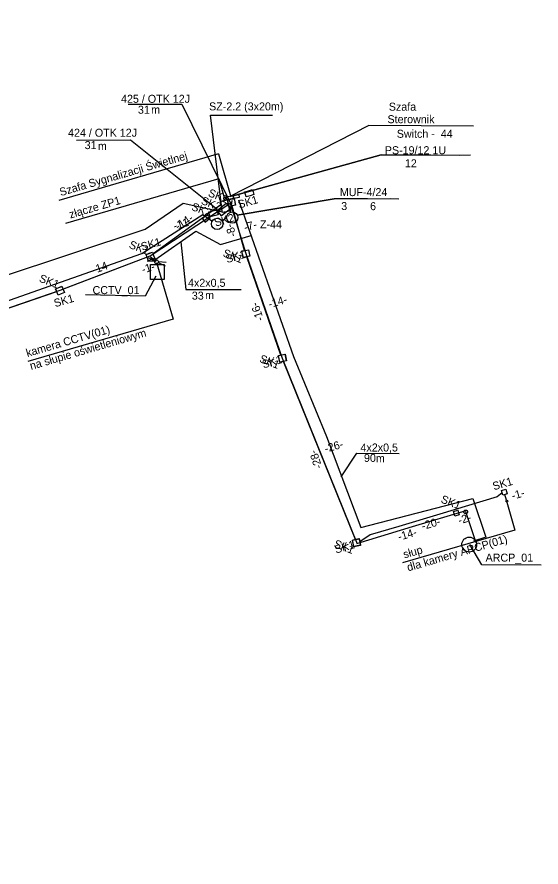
# Model space of a CAD drawing. Extents: x 6494530 to 6506885, y 5884901 to 5892312.
# Drawn here: x 6497628.3 to 6497698.7, y 5889363.3 to 5889477.6 of the extents above; entities that cross this region are included whole.
import ezdxf

# ---------------------------------------------------------------- set-up
doc = ezdxf.new("R2010")
doc.units = 0
for name, color, linetype in [('Gminne - nazwy', 7, 'Continuous'), ('kabel do kamery ARCP', 7, 'Continuous'), ('kabel OTK do tablicy VMS', 7, 'Continuous'), ('kabel W KANALIZACJI ISTN', 7, 'Continuous'), ('kamera CCTV', 7, 'Continuous'), ('kamery ARCP_nowe', 7, 'Continuous'), ('Krajowe - nazwy', 7, 'Continuous'), ('NOWY OPIS STEROWNIKA', 7, 'Continuous'), ('NOWY OPIS ZŁĄCZA', 7, 'Continuous'), ('opis ARCP', 7, 'Continuous'), ('opis CCTV', 7, 'Continuous'), ('opis kabla CCTV_OTK', 7, 'Continuous'), ('opis kabla kamery ARCP', 7, 'Continuous'), ('opis kabla otk', 7, 'Continuous'), ('opis PS', 7, 'Continuous'), ('opis SZ-2_2', 7, 'Continuous'), ('POWIATOWE', 7, 'Continuous'), ('proj wysięgnik', 7, 'Continuous'), ('projektowany słup_do_kamery ARCP', 7, 'Continuous'), ('studnia wyrys', 7, 'Continuous'), ('studnie do wyrysu', 7, 'Continuous'), ('trasa kanalizacji do wyrysu', 7, 'Continuous'), ('W ISTN OTK96J', 7, 'Continuous'), ('Warstwa 59', 7, 'Continuous'), ('Wewnętrzne ZDMiKP - nazwy', 7, 'Continuous'), ('WOJEWÓDZKIE', 7, 'Continuous')]:
    doc.layers.add(name, color=color, linetype=linetype)

# ---------------------------------------------------------------- blocks, each defined once
blk = doc.blocks.new('ELARM2_28')
at = {"layer": 'studnie do wyrysu'}
blk.add_lwpolyline([(0, 0.45), (0.45, 0.45), (0.45, 0), (0.45, -0.45), (0, -0.45), (-0.45, -0.45), (-0.45, 0), (-0.45, 0.45)], close=True, dxfattribs=at)
blk = doc.blocks.new('TEARM3_2')
at = {"layer": 'studnie do wyrysu'}
blk.add_lwpolyline([(0, 0.35), (0.55, 0.35), (0.55, 0), (0.55, -0.35), (0, -0.35), (-0.55, -0.35), (-0.55, 0), (-0.55, 0.35)], close=True, dxfattribs=at)
blk = doc.blocks.new('ELARM3_6')
at = {"layer": 'Warstwa 59'}
blk.add_lwpolyline([(0, 0.35), (0.55, 0.35), (0.55, 0), (0.55, -0.35), (0, -0.35), (-0.55, -0.35), (-0.55, 0), (-0.55, 0.35)], close=True, dxfattribs=at)
blk = doc.blocks.new('ELLATA_312')
at = {"layer": 'Warstwa 59'}
for p, q in [((-1.25, 0.25), (-0.24, 0.05)), ((1.25, 0.25), (0.24, 0.05)), ((-0.24, -0.05), (-1.25, -0.25)), ((0.24, -0.05), (1.25, -0.25))]:
    blk.add_line(p, q, dxfattribs=at)
blk.add_circle((0, 0), 0.25, dxfattribs=at)
blk = doc.blocks.new('ELARM2_66')
at = {"layer": 'Warstwa 59'}
blk.add_lwpolyline([(0, 0.45), (0.45, 0.45), (0.45, 0), (0.45, -0.45), (0, -0.45), (-0.45, -0.45), (-0.45, 0), (-0.45, 0.45)], close=True, dxfattribs=at)
blk = doc.blocks.new('ELARM2_63')
at = {"layer": 'Warstwa 59'}
blk.add_lwpolyline([(0, 0.45), (0.45, 0.45), (0.45, 0), (0.45, -0.45), (0, -0.45), (-0.45, -0.45), (-0.45, 0), (-0.45, 0.45)], close=True, dxfattribs=at)
blk = doc.blocks.new('ELARM2_67')
at = {"layer": 'Warstwa 59'}
blk.add_lwpolyline([(0, 0.45), (0.45, 0.45), (0.45, 0), (0.45, -0.45), (0, -0.45), (-0.45, -0.45), (-0.45, 0), (-0.45, 0.45)], close=True, dxfattribs=at)
blk = doc.blocks.new('ELARM2_62')
at = {"layer": 'Warstwa 59'}
blk.add_lwpolyline([(0, 0.45), (0.45, 0.45), (0.45, 0), (0.45, -0.45), (0, -0.45), (-0.45, -0.45), (-0.45, 0), (-0.45, 0.45)], close=True, dxfattribs=at)

msp = doc.modelspace()

# ---------------------------------------------------------------- linework, layer by layer
at = {"layer": 'kabel do kamery ARCP'}
for points in [[(6497658.07, 5889452.98), (6497665.46, 5889431.95), (6497669.89, 5889421.2), (6497674.51, 5889408.95), (6497689.55, 5889412.84), (6497691.3, 5889407.67), (6497689.66, 5889407.11)], [(6497646.81, 5889444.92), (6497652.34, 5889448.76), (6497655.67, 5889446.99), (6497659.78, 5889448.2)]]:
    msp.add_lwpolyline(points, dxfattribs=at)
at = {"layer": 'kabel OTK do tablicy VMS'}
msp.add_lwpolyline([(6497566.39, 5889591.14), (6497566.7, 5889587.71), (6497574.96, 5889560.77), (6497583.72, 5889538.21), (6497588.6, 5889523.58), (6497595.04, 5889504.58), (6497604.63, 5889472.18), (6497611.08, 5889449.45), (6497615.91, 5889439.25), (6497645.54, 5889449.04), (6497650.66, 5889452.55), (6497656.12, 5889451.35)], dxfattribs=at)
at = {"layer": 'kabel W KANALIZACJI ISTN'}
for points in [[(6497657.02, 5889451.33), (6497657.23, 5889452.9)], [(6497655.82, 5889450.19), (6497656.46, 5889450.58)]]:
    msp.add_lwpolyline(points, dxfattribs=at)
msp.add_lwpolyline([(6497653.88, 5889451.01), (6497653.22, 5889450.45), (6497653.59, 5889450.01), (6497654.25, 5889450.57)], close=True, dxfattribs=at)
for centre in [(6497657.23, 5889450.61), (6497655.21, 5889449.76)]:
    msp.add_circle(centre, 0.757, dxfattribs=at)
at = {"layer": 'kamera CCTV'}
msp.add_lwpolyline([(6497646.23, 5889444.29), (6497648.08, 5889444.29), (6497648.08, 5889442.3), (6497646.23, 5889442.3)], close=True, dxfattribs=at)
at = {"layer": 'kamery ARCP_nowe'}
msp.add_circle((6497689.08, 5889406.66), 1, dxfattribs=at)
at = {"layer": 'Krajowe - nazwy'}
for p, q in [((6497646.39, 5889444.96), (6497646.83, 5889444.74)), ((6497694.09, 5889412.62), (6497693.87, 5889413.39))]:
    msp.add_line(p, q, dxfattribs=at)
msp.add_lwpolyline([(6497693.5, 5889413.6), (6497692.85, 5889413.08), (6497685.15, 5889410.77), (6497679.6, 5889409.1), (6497675.79, 5889407.96), (6497674.37, 5889407.03)], dxfattribs=at)
at = {"layer": 'NOWY OPIS STEROWNIKA'}
msp.add_lwpolyline([(6497689.66, 5889462.9), (6497675.58, 5889462.98), (6497656.89, 5889453.42)], dxfattribs=at)
at = {"layer": 'opis ARCP'}
msp.add_lwpolyline([(6497698.73, 5889403.88), (6497690.76, 5889403.96), (6497689.16, 5889406.67)], dxfattribs=at)
at = {"layer": 'opis CCTV'}
msp.add_lwpolyline([(6497646.98, 5889442.74), (6497645.51, 5889440.06), (6497637.52, 5889440.24)], dxfattribs=at)
at = {"layer": 'opis kabla kamery ARCP'}
for points in [[(6497650.34, 5889447.34), (6497651.01, 5889440.96), (6497658.43, 5889440.96)], [(6497671.86, 5889415.78), (6497673.96, 5889418.94), (6497679.66, 5889418.91)]]:
    msp.add_lwpolyline(points, dxfattribs=at)
at = {"layer": 'opis kabla otk'}
for points in [[(6497643.25, 5889465.83), (6497650.48, 5889465.86), (6497657.2, 5889452.18)], [(6497636.32, 5889461.03), (6497643.55, 5889461.06), (6497655.21, 5889451.73)]]:
    msp.add_lwpolyline(points, dxfattribs=at)
at = {"layer": 'opis PS'}
for points in [[(6497683.94, 5889459.01), (6497677.26, 5889459.04), (6497657.36, 5889453.51), (6497677.26, 5889459.04), (6497687.77, 5889459.01), (6497689.25, 5889459.04)], [(6497675.41, 5889453.14), (6497670.93, 5889453.14), (6497657.91, 5889450.95), (6497670.93, 5889453.14), (6497678.54, 5889453.15), (6497679.63, 5889453.13)]]:
    msp.add_lwpolyline(points, dxfattribs=at)
at = {"layer": 'opis SZ-2_2'}
msp.add_lwpolyline([(6497655.81, 5889452.22), (6497654.31, 5889464.36), (6497662.63, 5889464.36)], dxfattribs=at)
at = {"layer": 'POWIATOWE'}
for points in [[(6497655.71, 5889452.34), (6497646.6, 5889445.75)], [(6497658.9, 5889446.2), (6497657.23, 5889452.14)], [(6497645.78, 5889445.3), (6497634.52, 5889440.99)], [(6497663.78, 5889432.13), (6497659.18, 5889445.32)], [(6497617.59, 5889435.16), (6497633.65, 5889440.68)], [(6497673.78, 5889407.34), (6497664.1, 5889431.28)]]:
    msp.add_lwpolyline(points, dxfattribs=at)
at = {"layer": 'proj wysięgnik'}
msp.add_line((6497690.01, 5889406.88), (6497688.61, 5889411.05), dxfattribs=at)
at = {"layer": 'projektowany słup_do_kamery ARCP'}
msp.add_circle((6497688.61, 5889411.05), 0.25, dxfattribs=at)
at = {"layer": 'studnia wyrys'}
msp.add_lwpolyline([(6497656.41, 5889452.54), (6497657.01, 5889451.8), (6497655.81, 5889450.83), (6497655.21, 5889451.57)], close=True, dxfattribs=at)
at = {"layer": 'studnie do wyrysu'}
msp.add_lwpolyline([(6497687.75, 5889410.64), (6497687.13, 5889410.47), (6497686.95, 5889411.11), (6497687.57, 5889411.28)], close=True, dxfattribs=at)
at = {"layer": 'trasa kanalizacji do wyrysu'}
msp.add_line((6497646.23, 5889445.33), (6497647.01, 5889444.74), dxfattribs=at)
for points in [[(6497617.05, 5889434.97), (6497634.09, 5889440.83), (6497646.19, 5889445.45), (6497657.16, 5889452.66)], [(6497656.96, 5889452.54), (6497659.06, 5889445.76), (6497659.06, 5889445.76), (6497663.93, 5889431.7), (6497663.93, 5889431.7), (6497674.02, 5889406.76)], [(6497673.98, 5889406.79), (6497681.47, 5889409.1), (6497688.69, 5889411.22)]]:
    msp.add_lwpolyline(points, dxfattribs=at)
at = {"layer": 'W ISTN OTK96J'}
msp.add_lwpolyline([(6497442.42, 5889336.28), (6497442.78, 5889336.03), (6497445.35, 5889340.26), (6497449.03, 5889345.39), (6497455.93, 5889348.23), (6497476.57, 5889351.98), (6497492.83, 5889368.24), (6497505.92, 5889377.92), (6497547.14, 5889394.22), (6497542.37, 5889384.17), (6497569.43, 5889390.11), (6497608.96, 5889397.74), (6497623.38, 5889405.54), (6497619.3, 5889418.32), (6497615.72, 5889433.99), (6497616.46, 5889435.71), (6497645.1, 5889445.78), (6497653.28, 5889451.01), (6497653.33, 5889450.98), (6497654.47, 5889450.18)], dxfattribs=at)
at = {"layer": 'Warstwa 59'}
for p, q in [((6497646.82, 5889444.69), (6497645.8, 5889444.76)), ((6497645.93, 5889445.24), (6497646.84, 5889444.78)), ((6497647.29, 5889444.56), (6497648.21, 5889444.1)), ((6497648.34, 5889444.58), (6497647.32, 5889444.65))]:
    msp.add_line(p, q, dxfattribs=at)
for points in [[(6497656.09, 5889452.96), (6497656.49, 5889453.04), (6497656.43, 5889453.33), (6497656.04, 5889453.25)], [(6497656.09, 5889452.96), (6497656.49, 5889453.04), (6497656.43, 5889453.33), (6497656.04, 5889453.25)], [(6497656.49, 5889453.04), (6497657.42, 5889453.22), (6497657.36, 5889453.51), (6497656.43, 5889453.33)], [(6497656.49, 5889453.04), (6497657.42, 5889453.22), (6497657.36, 5889453.51), (6497656.43, 5889453.33)], [(6497657.42, 5889453.22), (6497658.2, 5889453.37), (6497658.15, 5889453.67), (6497657.36, 5889453.51)], [(6497657.42, 5889453.22), (6497658.2, 5889453.37), (6497658.15, 5889453.67), (6497657.36, 5889453.51)], [(6497657.04, 5889453.06), (6497657.48, 5889453.15), (6497657.56, 5889452.7), (6497657.65, 5889452.26), (6497657.2, 5889452.18), (6497656.76, 5889452.09), (6497656.68, 5889452.54), (6497656.59, 5889452.98)], [(6497646.09, 5889445.8), (6497646.51, 5889445.95), (6497646.66, 5889445.53), (6497646.81, 5889445.11), (6497646.39, 5889444.96), (6497645.97, 5889444.81), (6497645.82, 5889445.23), (6497645.67, 5889445.65)], [(6497658.98, 5889446.2), (6497659.42, 5889446.29), (6497659.5, 5889445.84), (6497659.59, 5889445.4), (6497659.15, 5889445.32), (6497658.7, 5889445.23), (6497658.62, 5889445.67), (6497658.53, 5889446.12)], [(6497634.51, 5889440.95), (6497634.68, 5889440.53), (6497634.26, 5889440.36), (6497633.84, 5889440.19), (6497633.67, 5889440.61), (6497633.5, 5889441.03), (6497633.92, 5889441.2), (6497634.34, 5889441.37)], [(6497663.89, 5889432.15), (6497664.33, 5889432.24), (6497664.42, 5889431.8), (6497664.51, 5889431.36), (6497664.07, 5889431.27), (6497663.63, 5889431.18), (6497663.54, 5889431.62), (6497663.45, 5889432.06)], [(6497673.83, 5889407.37), (6497674.27, 5889407.47), (6497674.37, 5889407.03), (6497674.47, 5889406.59), (6497674.03, 5889406.49), (6497673.59, 5889406.39), (6497673.49, 5889406.83), (6497673.39, 5889407.27)]]:
    msp.add_lwpolyline(points, close=True, dxfattribs=at)
msp.add_circle((6497647.07, 5889444.67), 0.25, dxfattribs=at)
at = {"layer": 'Wewnętrzne ZDMiKP - nazwy'}
for points in [[(6497655.66, 5889452.8), (6497656.59, 5889452.98), (6497656.88, 5889451.46), (6497655.94, 5889451.29)], [(6497694.2, 5889413.48), (6497693.58, 5889413.31), (6497693.4, 5889413.94), (6497694.02, 5889414.12)]]:
    msp.add_lwpolyline(points, close=True, dxfattribs=at)
msp.add_circle((6497694.13, 5889412.51), 0.125, dxfattribs=at)
at = {"layer": 'WOJEWÓDZKIE'}
for p, q in [((6497655.37, 5889459.15), (6497633.92, 5889452.89)), ((6497655.37, 5889459.15), (6497657.05, 5889453.4)), ((6497655.41, 5889455.8), (6497634.82, 5889449.79)), ((6497655.41, 5889455.8), (6497656.14, 5889453.29)), ((6497647.11, 5889444.42), (6497649.29, 5889436.95)), ((6497649.29, 5889436.95), (6497629.76, 5889431.26)), ((6497694.13, 5889412.38), (6497695.23, 5889408.59)), ((6497695.23, 5889408.59), (6497680.11, 5889404.19))]:
    msp.add_line(p, q, dxfattribs=at)

# ---------------------------------------------------------------- block references
at = {"layer": 'studnie do wyrysu'}
for name, p, xscale, yscale, rotation in [('ELARM2_28', (6497657.12, 5889452.63), 0.9999978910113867, 0.9999978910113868, -78.60827183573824), ('TEARM3_2', (6497654.72, 5889451.17), 1.000002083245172, 1.000002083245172, 14.272563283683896), ('ELARM2_28', (6497646.24, 5889445.38), 0.9999978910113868, 0.9999978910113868, -70.7627377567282), ('ELARM2_28', (6497659.05, 5889445.75), 0.9999978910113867, 0.9999978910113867, -78.60251249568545), ('ELARM2_28', (6497634.09, 5889440.78), 0.9999978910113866, 0.9999978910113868, -68.21045787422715), ('ELARM2_28', (6497663.97, 5889431.7), 0.9999978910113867, 0.9999978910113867, -78.60251249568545), ('ELARM2_28', (6497673.94, 5889406.91), 0.9999978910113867, 0.9999978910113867, -78.60251249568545)]:
    msp.add_blockref(name, p, dxfattribs=dict(at, xscale=xscale, yscale=yscale, rotation=rotation))
at = {"layer": 'Warstwa 59'}
for name, p, xscale, yscale, rotation in [('ELARM3_6', (6497659.52, 5889453.88), 1.0000027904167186, 1.0000027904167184, 17.872692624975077), ('ELARM2_63', (6497657.12, 5889452.62), 1.0000015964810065, 1.0000015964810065, 10.802219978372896), ('ELARM2_67', (6497646.24, 5889445.38), 0.9999991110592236, 0.9999991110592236, 19.45775004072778), ('ELARM2_66', (6497659.06, 5889445.76), 1.0000007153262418, 1.000000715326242, 10.88562782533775), ('ELLATA_312', (6497647.07, 5889444.67), 0.9999989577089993, 0.999998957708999, -15.315725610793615), ('ELARM2_66', (6497634.09, 5889440.78), 1.0000018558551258, 1.000001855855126, -67.9919903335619), ('ELARM2_62', (6497663.98, 5889431.71), 1.000001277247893, 1.0000012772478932, 11.184091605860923), ('ELARM2_67', (6497673.93, 5889406.93), 0.9999976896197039, 0.9999976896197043, 13.102245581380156)]:
    msp.add_blockref(name, p, dxfattribs=dict(at, xscale=xscale, yscale=yscale, rotation=rotation))

# ---------------------------------------------------------------- texts
at = {"layer": 'Gminne - nazwy'}
for s, p in [('SK1', (6497658.18, 5889451.81)), ('SK2', (6497655, 5889449.38)), ('SK1', (6497645.14, 5889446.14)), ('SK1', (6497656.54, 5889444.48)), ('SK1', (6497633.44, 5889438.55)), ('SK1', (6497661.43, 5889430.33)), ('SK1', (6497692.4, 5889413.95)), ('SK1', (6497671.18, 5889405.45))]:
    msp.add_text(s, height=1.075, rotation=16.2521, dxfattribs=at).set_placement(p)
at = {"layer": 'NOWY OPIS STEROWNIKA'}
for s, p in [('Szafa ', (6497678.28, 5889464.97)), ('Sterownik ', (6497678.1, 5889463.29)), ('Switch -  44', (6497679.35, 5889461.33))]:
    msp.add_text(s, height=1.075, dxfattribs=at).set_placement(p)
at = {"layer": 'NOWY OPIS ZŁĄCZA'}
msp.add_text('Z-44', height=1.075, dxfattribs=at).set_placement((6497660.96, 5889449.16))
at = {"layer": 'opis ARCP'}
msp.add_text('ARCP_01', height=1.075, dxfattribs=at).set_placement((6497691.28, 5889404.37))
at = {"layer": 'opis CCTV'}
msp.add_text('CCTV_01', height=1.075, dxfattribs=at).set_placement((6497638.46, 5889440.32))
at = {"layer": 'opis kabla CCTV_OTK'}
for s, height, p in [('425 / OTK 12J', 1.075, (6497642.29, 5889466.03)), ('31', 1.075, (6497644.56, 5889464.56)), ('m', 1.07, (6497646.33, 5889464.58)), (' 424 / OTK 12J', 1.075, (6497634.77, 5889461.47)), ('31', 1.075, (6497637.4, 5889459.81)), ('m', 1.07, (6497639.18, 5889459.69))]:
    msp.add_text(s, height=height, dxfattribs=at).set_placement(p)
at = {"layer": 'opis kabla kamery ARCP'}
for s, height, p in [('4x2x0,5', 1.075, (6497651.29, 5889441.3)), ('33', 1.075, (6497651.8, 5889439.58)), ('m', 1.07, (6497653.59, 5889439.65)), ('4x2x0,5', 1.075, (6497674.47, 5889419.17)), ('90', 1.075, (6497674.94, 5889417.77)), ('m', 1.07, (6497676.54, 5889417.73))]:
    msp.add_text(s, height=height, dxfattribs=at).set_placement(p)
at = {"layer": 'opis PS'}
for s, height, p in [('PS-19/12 1U', 1.075, (6497677.74, 5889459.12)), ('12', 1.075, (6497680.44, 5889457.36)), ('MUF-4/24', 1.075, (6497671.69, 5889453.49)), ('3', 1.07, (6497671.88, 5889451.62)), ('6', 1.07, (6497675.76, 5889451.6))]:
    msp.add_text(s, height=height, dxfattribs=at).set_placement(p)
at = {"layer": 'opis SZ-2_2'}
msp.add_text('SZ-2.2 (3x20m)', height=1.075, dxfattribs=at).set_placement((6497654.12, 5889465.01))
at = {"layer": 'studnie do wyrysu'}
for s, p in [('SK2', (6497652.95, 5889452.47)), ('SK1', (6497653.9, 5889453.51)), ('SK2', (6497651.65, 5889451.66)), ('SK1', (6497643.27, 5889446.56)), ('SK1', (6497655.88, 5889445.43)), ('SK1', (6497631.18, 5889442.03)), ('SK1', (6497660.8, 5889431.23)), ('SK1', (6497685.17, 5889412.35)), ('SK1', (6497670.81, 5889406.36))]:
    msp.add_text(s, height=1.075, rotation=338.8705, dxfattribs=at).set_placement(p)
at = {"layer": 'trasa kanalizacji do wyrysu'}
for s, rotation, p in [('-14-', 33.1471, (6497649.97, 5889448.88)), ('-8-', 108.3928, (6497657.82, 5889448.2)), ('-14-', 19.2708, (6497638.64, 5889443.03)), ('-16-', 108.3928, (6497661.49, 5889436.89)), ('-28-', 108.3928, (6497669.35, 5889417.05)), ('-2-', 16.2545, (6497687.76, 5889409.37)), ('-14-', 16.2545, (6497679.67, 5889407.17))]:
    msp.add_text(s, height=1.075, rotation=rotation, dxfattribs=at).set_placement(p)
at = {"layer": 'WOJEWÓDZKIE'}
for s, height, rotation, p in [('Szafa Sygnalizacji Świetlnej ', 1.0752, 16.2437, (6497634.19, 5889453.48)), (' złącze ZP1', 1.0752, 16.2437, (6497635.1, 5889450.36)), ('-11-', 1.075, 16.2624, (6497649.49, 5889448.94)), ('-7-', 1.075, 16.2624, (6497658.97, 5889448.74)), ('-1-', 1.075, 16.2624, (6497645.23, 5889443.09)), ('-14-', 1.075, 16.2624, (6497662.26, 5889438.44)), ('kamera CCTV(01) ', 1.0752, 16.2437, (6497629.7, 5889431.86)), ('na słupie oświetleniowym', 1.0752, 16.2437, (6497630.2, 5889430.13)), ('-26-', 1.075, 16.2624, (6497669.8, 5889419)), ('-1-', 1.075, 16.2624, (6497694.94, 5889412.68)), ('-20-', 1.075, 16.2624, (6497682.85, 5889408.61)), ('dla kamery ARCP(01) ', 1.0752, 16.2437, (6497680.89, 5889403.05)), ('słup', 1.075, 16.2437, (6497680.38, 5889404.79))]:
    msp.add_text(s, height=height, rotation=rotation, dxfattribs=at).set_placement(p)

doc.saveas('drawing.dxf')
